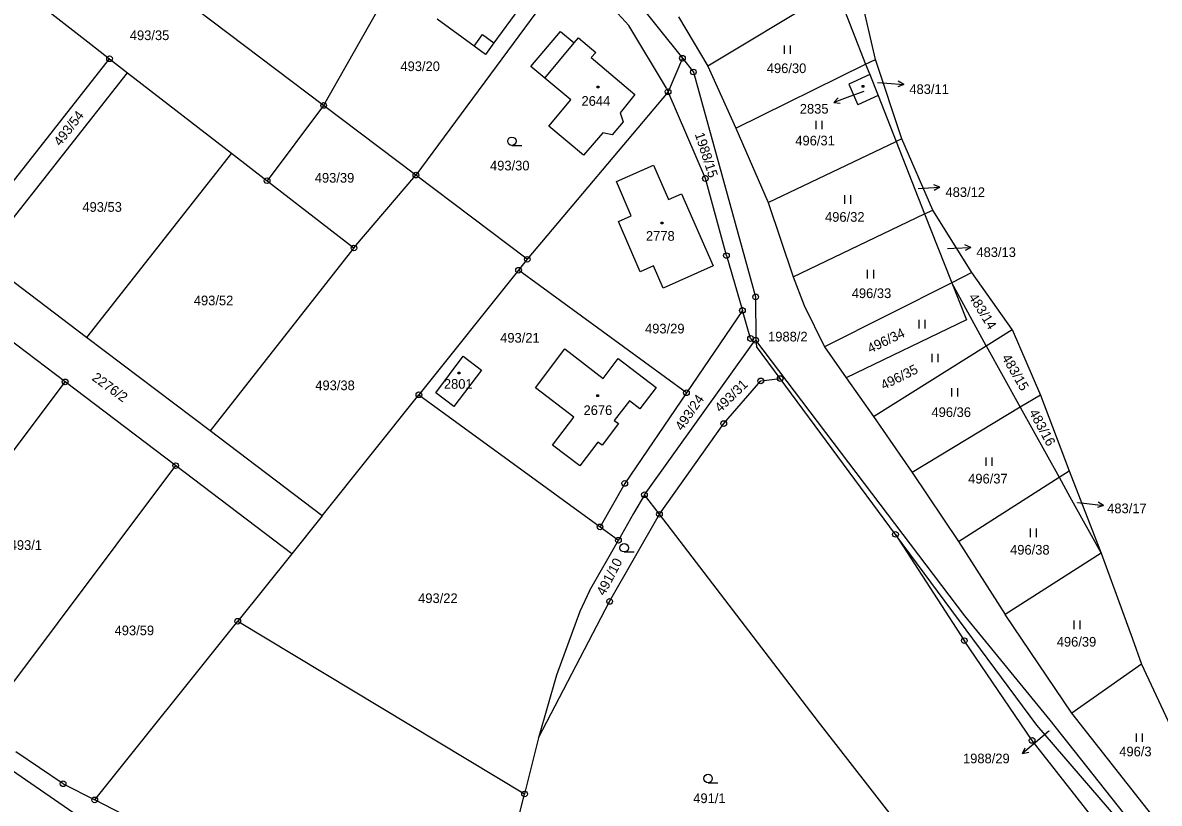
# Model space of a CAD drawing. Extents: x -795483 to -789093, y -1112258 to -1108741.
# Drawn here: x -791101.5 to -790901.5, y -1110862.1 to -1110724.8 of the extents above; entities that cross this region are included whole.
import ezdxf

# ---------------------------------------------------------------- set-up
doc = ezdxf.new("R2010")
doc.units = 0
for name, color, linetype in [('Komunikace', 7, 'Continuous'), ('Vrstva 1', 7, 'Continuous'), ('Vrstva 14', 7, 'Continuous'), ('Vrstva 15', 7, 'Continuous'), ('Vrstva 16', 7, 'Continuous'), ('Vrstva 2', 7, 'Continuous'), ('Vrstva 23', 7, 'Continuous'), ('Vrstva 25', 7, 'Continuous'), ('Vrstva 28', 7, 'Continuous')]:
    doc.layers.add(name, color=color, linetype=linetype)

msp = doc.modelspace()

# ---------------------------------------------------------------- linework, layer by layer
at = {"layer": 'Komunikace'}
for p, q in [((-790951.07, -1110735.37), (-790949.45, -1110735.48)), ((-790953.5, -1110736.96), (-790955.92, -1110737.84)), ((-790943.89, -1110754), (-790943.1, -1110753.96)), ((-790938.77, -1110764.56), (-790937.66, -1110764.5)), ((-790915.88, -1110809.24), (-790914.25, -1110809.42)), ((-790920.9, -1110849.46), (-790923.24, -1110851.45))]:
    msp.add_line(p, q, dxfattribs=at)
at = {"layer": 'Vrstva 1'}
for p, q in [((-791024, -1110696.14), (-791048.54, -1110739.4)), ((-791002.38, -1110709.76), (-790985.4, -1110731.08)), ((-791004.79, -1110714.38), (-791032.31, -1110751.65)), ((-790994.84, -1110725.32), (-791004.79, -1110714.38)), ((-791105.36, -1110716.26), (-791089.5, -1110728.63)), ((-790951.44, -1110731.29), (-790954.75, -1110716.74)), ((-791048.54, -1110739.4), (-791075.45, -1110719.09)), ((-791011.18, -1110718.29), (-791018.56, -1110728.4)), ((-790958.36, -1110718.91), (-790980.95, -1110732.48)), ((-790958.36, -1110718.91), (-790953.15, -1110732.14)), ((-790986.06, -1110723.78), (-790980.95, -1110732.48)), ((-791022.05, -1110728.95), (-791028.54, -1110724.21)), ((-790988.19, -1110736.35), (-790994.84, -1110725.32)), ((-791012.05, -1110732.52), (-791006.86, -1110726.37)), ((-791006.86, -1110726.37), (-791004.45, -1110728.39)), ((-791004.45, -1110728.39), (-791003.7, -1110727.49)), ((-791003.7, -1110727.49), (-791000.66, -1110730.06)), ((-791089.5, -1110728.63), (-791086.21, -1110731.18)), ((-791020.04, -1110730.43), (-791022.05, -1110728.95)), ((-791018.56, -1110728.4), (-791020.04, -1110730.43)), ((-791111.9, -1110763.83), (-791086.21, -1110731.18)), ((-791086.21, -1110731.18), (-791083.05, -1110733.63)), ((-791000.66, -1110730.06), (-791001.43, -1110730.97)), ((-791001.43, -1110730.97), (-790993.76, -1110737.46)), ((-790985.4, -1110731.08), (-790987.92, -1110736.98)), ((-790985.4, -1110731.08), (-790983.47, -1110733.51)), ((-790953.15, -1110732.14), (-790951.44, -1110731.29)), ((-790946.81, -1110745.28), (-790951.44, -1110731.29)), ((-791108.71, -1110766.24), (-791083.05, -1110733.63)), ((-791083.05, -1110733.63), (-791064.78, -1110747.76)), ((-791009.61, -1110734.57), (-791012.05, -1110732.52)), ((-790983.47, -1110733.51), (-790972.51, -1110773.07)), ((-790980.95, -1110732.48), (-790976.01, -1110743.38)), ((-790976.01, -1110743.38), (-790953.15, -1110732.14)), ((-790953.15, -1110732.14), (-790952.44, -1110733.94)), ((-791005.03, -1110738.41), (-791009.61, -1110734.57)), ((-790952.44, -1110733.94), (-790956.12, -1110735.64)), ((-790956.12, -1110735.64), (-790954.51, -1110739.29)), ((-790952.44, -1110733.94), (-790950.97, -1110737.66)), ((-790987.92, -1110736.98), (-791012.7, -1110766.45)), ((-790993.76, -1110737.46), (-790996.35, -1110740.72)), ((-790988.19, -1110736.35), (-790987.92, -1110736.98)), ((-790981.36, -1110752.24), (-790987.92, -1110736.98)), ((-790950.97, -1110737.66), (-790954.51, -1110739.29)), ((-790950.97, -1110737.66), (-790947.78, -1110745.75)), ((-791048.54, -1110739.4), (-791058.49, -1110752.63)), ((-791032.31, -1110751.65), (-791048.54, -1110739.4)), ((-791008.89, -1110743.01), (-791005.03, -1110738.41)), ((-790996.35, -1110740.72), (-790995.83, -1110742.25)), ((-791002.79, -1110748.15), (-791008.89, -1110743.01)), ((-790995.83, -1110742.25), (-790997.77, -1110744.56)), ((-790976.01, -1110743.38), (-790970.32, -1110756.45)), ((-790999.39, -1110744.21), (-791002.79, -1110748.15)), ((-790997.77, -1110744.56), (-790999.39, -1110744.21)), ((-790970.32, -1110756.45), (-790947.78, -1110745.75)), ((-790946.81, -1110745.28), (-790947.78, -1110745.75)), ((-790947.78, -1110745.75), (-790942.77, -1110758.47)), ((-790941.34, -1110757.79), (-790946.81, -1110745.28)), ((-791064.78, -1110747.76), (-791090.29, -1110780.18)), ((-791064.78, -1110747.76), (-791058.49, -1110752.63)), ((-791043.2, -1110764.46), (-791032.31, -1110751.65)), ((-791012.7, -1110766.45), (-791032.31, -1110751.65)), ((-790997.02, -1110752.75), (-790990.47, -1110749.9)), ((-790990.47, -1110749.9), (-790987.84, -1110755.92)), ((-791058.49, -1110752.63), (-791043.2, -1110764.46)), ((-790994.41, -1110758.78), (-790997.02, -1110752.75)), ((-790977.65, -1110765.81), (-790981.36, -1110752.24)), ((-790987.84, -1110755.92), (-790985.57, -1110754.91)), ((-790985.57, -1110754.91), (-790979.97, -1110767.62)), ((-790970.32, -1110756.45), (-790965.9, -1110769.52)), ((-790942.77, -1110758.47), (-790941.34, -1110757.79)), ((-790934.45, -1110768.8), (-790941.34, -1110757.79)), ((-790996.67, -1110759.81), (-790994.41, -1110758.78)), ((-790992.81, -1110768.65), (-790996.67, -1110759.81)), ((-790965.9, -1110769.52), (-790942.77, -1110758.47)), ((-790942.77, -1110758.47), (-790938.11, -1110770.3)), ((-791043.2, -1110764.46), (-791068.53, -1110796.65)), ((-790977.65, -1110765.81), (-790974.84, -1110775.45)), ((-791090.29, -1110780.18), (-791108.71, -1110766.24)), ((-791012.7, -1110766.45), (-791014.24, -1110768.38)), ((-790990.49, -1110767.63), (-790992.81, -1110768.65)), ((-790988.76, -1110771.51), (-790990.49, -1110767.63)), ((-790979.97, -1110767.62), (-790988.76, -1110771.51)), ((-791014.24, -1110768.38), (-791031.77, -1110790.28)), ((-790984.69, -1110789.92), (-791014.24, -1110768.38)), ((-790965.9, -1110769.52), (-790963.96, -1110774.6)), ((-790934.45, -1110768.8), (-790938, -1110770.58)), ((-790927.37, -1110778.77), (-790934.45, -1110768.8)), ((-790938, -1110770.58), (-790960.42, -1110781.83)), ((-790938.11, -1110770.3), (-790938, -1110770.58)), ((-790938, -1110770.58), (-790935.43, -1110777.09)), ((-790931.95, -1110781.65), (-790938, -1110770.58)), ((-791094.03, -1110788.01), (-791113.65, -1110773.14)), ((-790972.51, -1110773.07), (-790972.5, -1110780.68)), ((-790974.84, -1110775.45), (-790984.69, -1110789.92)), ((-790973.4, -1110780.38), (-790974.84, -1110775.45)), ((-790963.96, -1110774.6), (-790960.42, -1110781.83)), ((-790935.43, -1110777.09), (-790956.57, -1110787.31)), ((-790931.95, -1110781.65), (-790927.37, -1110778.77)), ((-790927.37, -1110778.77), (-790922.37, -1110790.34)), ((-791068.53, -1110796.65), (-791090.29, -1110780.18)), ((-790992.08, -1110807.86), (-790972.87, -1110781.1)), ((-790973.4, -1110780.38), (-790972.87, -1110781.1)), ((-790972.87, -1110781.1), (-790972.5, -1110780.68)), ((-790972.5, -1110780.68), (-790972.37, -1110781.78)), ((-790935.7, -1110829.16), (-790972.5, -1110780.68)), ((-790968.19, -1110787.42), (-790972.37, -1110781.78)), ((-790960.42, -1110781.83), (-790956.57, -1110787.31)), ((-790951.79, -1110794.1), (-790931.95, -1110781.65)), ((-790931.95, -1110781.65), (-790925.93, -1110792.48)), ((-791028.81, -1110789.92), (-791023.97, -1110783.51)), ((-791023.97, -1110783.51), (-791020.77, -1110785.93)), ((-791011.26, -1110789.04), (-791006.08, -1110782.21)), ((-791006.08, -1110782.21), (-790999.33, -1110787.4)), ((-790999.33, -1110787.4), (-790996.68, -1110783.91)), ((-790996.68, -1110783.91), (-790990.02, -1110789.01)), ((-791020.77, -1110785.93), (-791025.62, -1110792.33)), ((-790978.13, -1110795.35), (-790971.6, -1110787.84)), ((-790971.6, -1110787.84), (-790968.19, -1110787.42)), ((-790947.9, -1110814.83), (-790968.19, -1110787.42)), ((-790956.57, -1110787.31), (-790951.79, -1110794.1)), ((-791128.7, -1110834.15), (-791094.03, -1110788.01)), ((-791074.59, -1110802.74), (-791094.03, -1110788.01)), ((-791004.5, -1110794.22), (-791011.26, -1110789.04)), ((-790990.02, -1110789.01), (-790992.91, -1110792.78)), ((-791048.82, -1110811.57), (-791031.77, -1110790.28)), ((-791031.77, -1110790.28), (-790999.9, -1110813.51)), ((-791025.62, -1110792.33), (-791028.81, -1110789.92)), ((-790994.74, -1110791.35), (-790997.39, -1110794.81)), ((-790984.69, -1110789.92), (-790995.55, -1110805.87)), ((-790992.91, -1110792.78), (-790994.74, -1110791.35)), ((-790922.37, -1110790.34), (-790925.93, -1110792.48)), ((-790922.37, -1110790.34), (-790917.33, -1110803.64)), ((-790925.93, -1110792.48), (-790944.96, -1110803.95)), ((-790925.93, -1110792.48), (-790919.1, -1110804.77)), ((-791008.26, -1110799.12), (-791004.5, -1110794.22)), ((-790996.66, -1110795.35), (-790999.54, -1110799.15)), ((-790997.39, -1110794.81), (-790996.66, -1110795.35)), ((-790989.44, -1110811.3), (-790978.13, -1110795.35)), ((-790951.79, -1110794.1), (-790944.96, -1110803.95)), ((-791048.82, -1110811.57), (-791068.53, -1110796.65)), ((-791003.44, -1110802.77), (-791008.26, -1110799.12)), ((-791000.27, -1110798.59), (-791003.44, -1110802.77)), ((-790999.54, -1110799.15), (-791000.27, -1110798.59)), ((-791074.59, -1110802.74), (-791109.07, -1110848.65)), ((-791054.15, -1110818.23), (-791074.59, -1110802.74)), ((-790919.1, -1110804.77), (-790917.33, -1110803.64)), ((-790917.33, -1110803.64), (-790911.68, -1110818.13)), ((-790995.55, -1110805.87), (-790999.9, -1110813.51)), ((-790944.96, -1110803.95), (-790936.83, -1110816.06)), ((-790936.83, -1110816.06), (-790919.1, -1110804.77)), ((-790919.1, -1110804.77), (-790917.19, -1110808.21)), ((-790992.08, -1110807.86), (-790993.98, -1110811.18)), ((-790989.44, -1110811.3), (-790992.08, -1110807.86)), ((-790917.19, -1110808.21), (-790911.68, -1110818.13)), ((-791048.82, -1110811.57), (-791054.15, -1110818.23)), ((-790998.21, -1110826.62), (-790989.44, -1110811.3)), ((-790993.98, -1110811.18), (-790996.66, -1110815.87)), ((-790961.43, -1110847.81), (-790989.44, -1110811.3)), ((-790999.9, -1110813.51), (-790996.66, -1110815.87)), ((-791001.77, -1110824.78), (-790996.66, -1110815.87)), ((-790947.9, -1110814.83), (-790935.79, -1110833.52)), ((-790923.04, -1110848.39), (-790947.9, -1110814.83)), ((-790936.83, -1110816.06), (-790928.62, -1110828.95)), ((-791054.15, -1110818.23), (-791063.66, -1110830.11)), ((-790911.68, -1110818.13), (-790928.62, -1110828.95)), ((-790911.68, -1110818.13), (-790906.2, -1110833.21)), ((-791001.77, -1110824.78), (-791003.45, -1110828.42)), ((-791010.74, -1110850.62), (-790998.21, -1110826.62)), ((-791003.45, -1110828.42), (-791007.54, -1110839.58)), ((-790920.69, -1110847.53), (-790935.7, -1110829.16)), ((-790916.85, -1110846.29), (-790928.62, -1110828.95)), ((-791088.82, -1110861.54), (-791063.66, -1110830.11)), ((-791063.66, -1110830.11), (-791013.18, -1110860.49)), ((-790923.86, -1110851.07), (-790935.79, -1110833.52)), ((-790906.2, -1110833.21), (-790904.58, -1110837.66)), ((-790904.58, -1110837.66), (-790916.85, -1110846.29)), ((-790904.58, -1110837.66), (-790894.43, -1110859.5)), ((-791007.54, -1110839.58), (-791010.74, -1110850.62)), ((-790929.48, -1110888.81), (-790961.43, -1110847.81)), ((-790887.56, -1110889.19), (-790920.69, -1110847.53)), ((-790899.83, -1110867.89), (-790916.85, -1110846.29)), ((-790889.56, -1110887.11), (-790923.04, -1110848.39)), ((-791010.74, -1110850.62), (-791013.18, -1110860.49)), ((-790903.65, -1110876.77), (-790923.86, -1110851.07)), ((-791094.39, -1110858.69), (-791102.73, -1110853.08)), ((-791094.39, -1110858.69), (-791088.82, -1110861.54)), ((-791074.74, -1110868.74), (-791088.82, -1110861.54)), ((-791017.52, -1110878.04), (-791013.18, -1110860.49))]:
    msp.add_line(p, q, dxfattribs=at)
at = {"layer": 'Vrstva 16'}
for p, q in [((-790949.45, -1110735.48), (-790946.46, -1110735.68)), ((-790946.46, -1110735.68), (-790947.49, -1110736.11)), ((-790946.46, -1110735.68), (-790947.42, -1110735.11)), ((-790955.92, -1110737.84), (-790958.74, -1110738.87)), ((-790958.74, -1110738.87), (-790957.97, -1110738.06)), ((-790958.74, -1110738.87), (-790957.63, -1110739)), ((-790943.1, -1110753.96), (-790940.1, -1110753.79)), ((-790940.1, -1110753.79), (-790941.13, -1110753.35)), ((-790940.1, -1110753.79), (-790941.08, -1110754.35)), ((-790937.66, -1110764.5), (-790934.66, -1110764.35)), ((-790934.66, -1110764.35), (-790935.69, -1110763.9)), ((-790934.66, -1110764.35), (-790935.64, -1110764.9)), ((-790914.25, -1110809.42), (-790911.27, -1110809.75)), ((-790911.27, -1110809.75), (-790912.32, -1110810.13)), ((-790911.27, -1110809.75), (-790912.21, -1110809.14)), ((-790923.24, -1110851.45), (-790925.53, -1110853.39)), ((-790925.53, -1110853.39), (-790925.09, -1110852.36)), ((-790925.53, -1110853.39), (-790924.44, -1110853.12))]:
    msp.add_line(p, q, dxfattribs=at)
at = {"layer": 'Vrstva 2'}
for p, q in [((-791022.05, -1110728.95), (-791020.58, -1110726.94)), ((-791020.58, -1110726.94), (-791018.56, -1110728.4)), ((-791009.61, -1110734.57), (-791004.45, -1110728.39)), ((-791091.77, -1110864.38), (-791117.65, -1110846.57))]:
    msp.add_line(p, q, dxfattribs=at)
at = {"layer": 'Vrstva 23'}
for p, q in [((-790967.46, -1110730.32), (-790967.46, -1110728.82)), ((-790966.46, -1110728.82), (-790966.46, -1110730.32)), ((-790961.84, -1110743.57), (-790961.84, -1110742.07)), ((-790960.84, -1110742.07), (-790960.84, -1110743.57)), ((-791015.4, -1110746.45), (-791013.65, -1110746.45)), ((-790956.8, -1110756.67), (-790956.8, -1110755.17)), ((-790955.8, -1110755.17), (-790955.8, -1110756.67)), ((-790952.8, -1110769.8), (-790952.8, -1110768.3)), ((-790951.8, -1110768.3), (-790951.8, -1110769.8)), ((-790943.71, -1110778.6), (-790943.71, -1110777.1)), ((-790942.71, -1110777.1), (-790942.71, -1110778.6)), ((-790941.45, -1110784.55), (-790941.45, -1110783.05)), ((-790940.45, -1110783.05), (-790940.45, -1110784.55)), ((-790937.97, -1110790.6), (-790937.97, -1110789.1)), ((-790936.97, -1110789.1), (-790936.97, -1110790.6)), ((-790931.92, -1110802.8), (-790931.92, -1110801.3)), ((-790930.92, -1110801.3), (-790930.92, -1110802.8)), ((-790924.12, -1110815.31), (-790924.12, -1110813.81)), ((-790923.12, -1110813.81), (-790923.12, -1110815.31)), ((-790995.64, -1110817.93), (-790993.89, -1110817.93)), ((-790916.43, -1110831.5), (-790916.43, -1110830)), ((-790915.43, -1110830), (-790915.43, -1110831.5)), ((-790905.51, -1110851.34), (-790905.51, -1110849.84)), ((-790904.51, -1110849.84), (-790904.51, -1110851.34)), ((-790980.89, -1110858.51), (-790979.14, -1110858.51))]:
    msp.add_line(p, q, dxfattribs=at)
for centre in [(-791015.4, -1110745.7), (-790995.64, -1110817.18), (-790980.89, -1110857.76)]:
    msp.add_circle(centre, 0.75, dxfattribs=at)
at = {"layer": 'Vrstva 25'}
for p, q in [((-790953.76, -1110735.88), (-790953.46, -1110735.88)), ((-790953.76, -1110736.18), (-790953.76, -1110735.88)), ((-790953.46, -1110735.88), (-790953.46, -1110736.18)), ((-791000.38, -1110736), (-791000.08, -1110736)), ((-791000.38, -1110736.3), (-791000.38, -1110736)), ((-791000.08, -1110736.3), (-791000.38, -1110736.3)), ((-791000.08, -1110736), (-791000.08, -1110736.3)), ((-790953.46, -1110736.18), (-790953.76, -1110736.18)), ((-790989.16, -1110759.91), (-790988.86, -1110759.91)), ((-790989.16, -1110760.21), (-790989.16, -1110759.91)), ((-790988.86, -1110760.21), (-790989.16, -1110760.21)), ((-790988.86, -1110759.91), (-790988.86, -1110760.21)), ((-791024.89, -1110786.32), (-791024.59, -1110786.32)), ((-791024.89, -1110786.62), (-791024.89, -1110786.32)), ((-791024.59, -1110786.62), (-791024.89, -1110786.62)), ((-791024.59, -1110786.32), (-791024.59, -1110786.62)), ((-791000.49, -1110790.29), (-791000.19, -1110790.29)), ((-791000.49, -1110790.59), (-791000.49, -1110790.29)), ((-791000.19, -1110790.59), (-791000.49, -1110790.59)), ((-791000.19, -1110790.29), (-791000.19, -1110790.59))]:
    msp.add_line(p, q, dxfattribs=at)
at = {"layer": 'Vrstva 28'}
for centre, radius in [((-791086.21, -1110731.18), 0.5), ((-791086.21, -1110731.18), 0.01), ((-790985.4, -1110731.08), 0.5), ((-790985.4, -1110731.08), 0.01), ((-790983.47, -1110733.51), 0.5), ((-790983.47, -1110733.51), 0.01), ((-790987.92, -1110736.98), 0.5), ((-790987.92, -1110736.98), 0.01), ((-791048.54, -1110739.4), 0.5), ((-791048.54, -1110739.4), 0.01), ((-791032.31, -1110751.65), 0.5), ((-791032.31, -1110751.65), 0.01), ((-790981.36, -1110752.24), 0.5), ((-791058.49, -1110752.63), 0.5), ((-791058.49, -1110752.63), 0.01), ((-790981.36, -1110752.24), 0.01), ((-791043.2, -1110764.46), 0.5), ((-791043.2, -1110764.46), 0.01), ((-790977.65, -1110765.81), 0.5), ((-790977.65, -1110765.81), 0.01), ((-791014.24, -1110768.38), 0.5), ((-791012.7, -1110766.45), 0.5), ((-791012.7, -1110766.45), 0.01), ((-791014.24, -1110768.38), 0.01), ((-790972.51, -1110773.07), 0.5), ((-790972.51, -1110773.07), 0.01), ((-790974.84, -1110775.45), 0.5), ((-790974.84, -1110775.45), 0.01), ((-790973.4, -1110780.38), 0.5), ((-790973.4, -1110780.38), 0.01), ((-790972.5, -1110780.68), 0.5), ((-790972.5, -1110780.68), 0.01), ((-791094.03, -1110788.01), 0.5), ((-790971.6, -1110787.84), 0.5), ((-790971.6, -1110787.84), 0.01), ((-790968.19, -1110787.42), 0.5), ((-790968.19, -1110787.42), 0.01), ((-791094.03, -1110788.01), 0.01), ((-791031.77, -1110790.28), 0.5), ((-790984.69, -1110789.92), 0.5), ((-791031.77, -1110790.28), 0.01), ((-790984.69, -1110789.92), 0.01), ((-790978.13, -1110795.35), 0.5), ((-790978.13, -1110795.35), 0.01), ((-791074.59, -1110802.74), 0.5), ((-791074.59, -1110802.74), 0.01), ((-790995.55, -1110805.87), 0.5), ((-790995.55, -1110805.87), 0.01), ((-790992.08, -1110807.86), 0.5), ((-790992.08, -1110807.86), 0.01), ((-790989.44, -1110811.3), 0.5), ((-790989.44, -1110811.3), 0.01), ((-790999.9, -1110813.51), 0.5), ((-790999.9, -1110813.51), 0.01), ((-790996.66, -1110815.87), 0.5), ((-790996.66, -1110815.87), 0.01), ((-790947.9, -1110814.83), 0.5), ((-790947.9, -1110814.83), 0.01), ((-790998.21, -1110826.62), 0.5), ((-790998.21, -1110826.62), 0.01), ((-791063.66, -1110830.11), 0.5), ((-791063.66, -1110830.11), 0.01), ((-790935.79, -1110833.52), 0.5), ((-790935.79, -1110833.52), 0.01), ((-790923.86, -1110851.07), 0.5), ((-790923.86, -1110851.07), 0.01), ((-791094.39, -1110858.69), 0.5), ((-791094.39, -1110858.69), 0.01), ((-791088.82, -1110861.54), 0.5), ((-791088.82, -1110861.54), 0.01), ((-791013.18, -1110860.49), 0.5), ((-791013.18, -1110860.49), 0.01)]:
    msp.add_circle(centre, radius, dxfattribs=at)

# ---------------------------------------------------------------- texts
at = {"layer": 'Vrstva 14'}
for s, height, p in [('493/35', 1.7, (-791082.65, -1110727.9)), ('493/20', 1.7, (-791035.03, -1110733.35)), ('496/30', 1.7, (-790970.55, -1110733.7)), ('483/11', 0.1, (-790951.07, -1110735.37)), ('496/31', 1.7, (-790965.53, -1110746.42)), ('493/30', 1.7, (-791019.26, -1110750.82)), ('493/39', 1.7, (-791050.1, -1110752.97)), ('483/12', 0.1, (-790943.89, -1110754)), ('493/53', 1.7, (-791091, -1110758.1)), ('496/32', 1.7, (-790960.3, -1110759.85)), ('483/13', 0.1, (-790938.77, -1110764.56)), ('496/33', 1.7, (-790955.6, -1110773.27)), ('493/52', 1.7, (-791071.39, -1110774.54)), ('493/29', 1.7, (-790991.98, -1110779.49)), ('493/21', 1.7, (-791017.47, -1110781.11)), ('1988/2', 1.7, (-790970.32, -1110780.9)), ('493/38', 1.7, (-791050.01, -1110789.47)), ('496/36', 1.7, (-790941.57, -1110794.19)), ('496/37', 1.7, (-790935.11, -1110805.88)), ('483/17', 0.1, (-790916.12, -1110809.24)), ('493/1', 1.7, (-791103.79, -1110817.56)), ('496/38', 1.7, (-790927.73, -1110818.39)), ('493/22', 1.7, (-791031.91, -1110826.91)), ('493/59', 1.7, (-791085.33, -1110832.57)), ('496/39', 1.7, (-790919.52, -1110834.57)), ('1988/29', 0.1, (-790920.9, -1110849.46)), ('496/3', 1.7, (-790908.52, -1110853.87)), ('491/1', 1.7, (-790983.49, -1110862.09))]:
    msp.add_text(s, height=height, dxfattribs=at).set_placement(p)
for s, rotation, p in [('493/54', 52.2, (-791094.88, -1110746.67)), ('1988/15', 287.8704, (-790983.24, -1110744.44)), ('483/14', 301.8148, (-790935.11, -1110773.07)), ('496/34', 25.7737, (-790952.34, -1110783.01)), ('483/15', 299.9816, (-790929.26, -1110783.73)), ('496/35', 26.5847, (-790949.98, -1110789.47)), ('2276/2', 324, (-791089.45, -1110787.59)), ('493/31', 44.2584, (-790978.73, -1110793.49)), ('493/24', 55.485, (-790985.43, -1110796.73)), ('483/16', 298.2882, (-790924.45, -1110793.37)), ('491/10', 62.4592, (-790999.12, -1110825.75))]:
    msp.add_text(s, height=1.7, rotation=rotation, dxfattribs=at).set_placement(p)
at = {"layer": 'Vrstva 15'}
for s, height, p in [('2644', 1.7, (-791003.16, -1110739.45)), ('2835', 0.1, (-790953.67, -1110736.96)), ('2778', 1.7, (-790991.82, -1110763.19)), ('2801', 1.7, (-791027.38, -1110789.22)), ('2676', 1.7, (-791002.8, -1110793.84))]:
    msp.add_text(s, height=height, dxfattribs=at).set_placement(p)
at = {"layer": 'Vrstva 16'}
for s, p in [('483/11', (-790945.46, -1110737.38)), ('2835', (-790964.74, -1110740.83)), ('483/12', (-790939.1, -1110755.49)), ('483/13', (-790933.66, -1110766.05)), ('483/17', (-790910.65, -1110811.11)), ('1988/29', (-790936.02, -1110855.09))]:
    msp.add_text(s, height=1.7, dxfattribs=at).set_placement(p)

doc.saveas('drawing.dxf')
